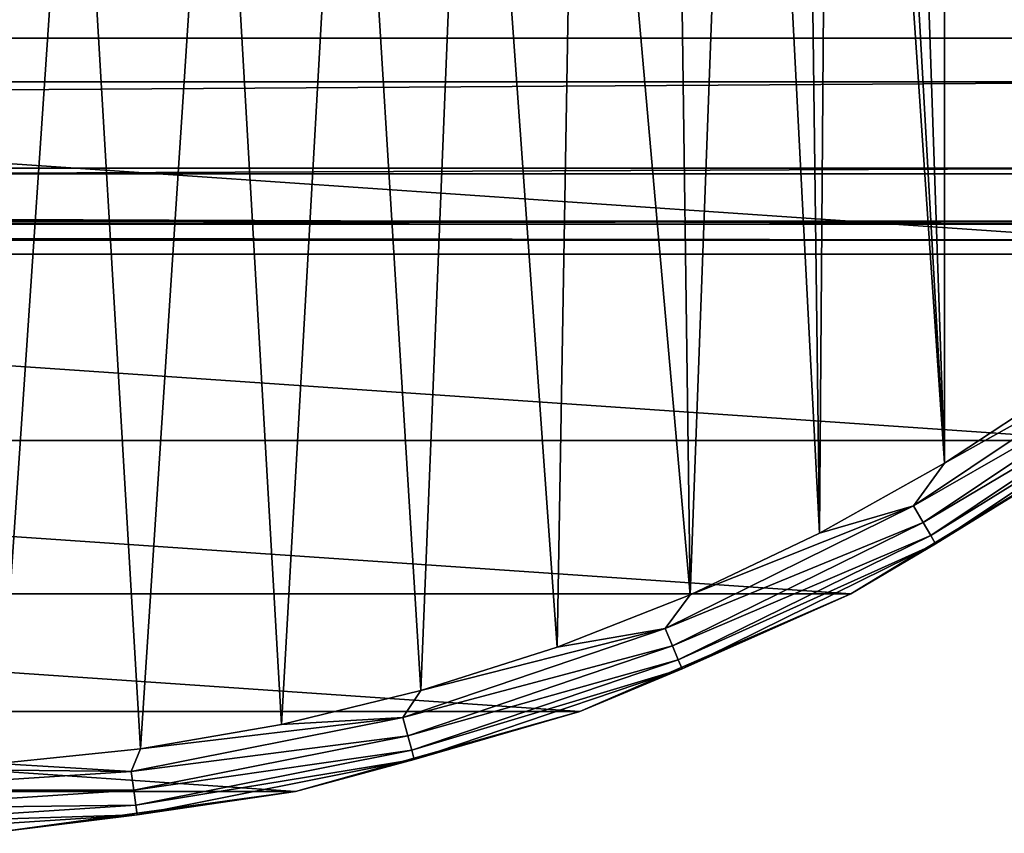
# Model space of a CAD drawing. Header units: millimetres. Extents: x -182 to 217, y -96 to 236.
# Tile 229 of 458: x 2 to 17, y -32 to -20. Entities that reach past the tile are written whole.
import ezdxf

# ---------------------------------------------------------------- set-up
doc = ezdxf.new("R2010")
doc.units = ezdxf.units.MM
doc.header["$LTSCALE"] = 52.148148
for name, color, linetype in [('2', 7, 'CONTINUOUS'), ('3', 7, 'CONTINUOUS'), ('574', 7, 'CONTINUOUS'), ('575', 7, 'CONTINUOUS'), ('576', 7, 'CONTINUOUS'), ('578', 7, 'CONTINUOUS')]:
    doc.layers.add(name, color=color, linetype=linetype)

msp = doc.modelspace()

# ---------------------------------------------------------------- linework, layer by layer
at = {"layer": '2', "color": 7, "linetype": 'CONTINUOUS', "true_color": 0xaaaaaa}
for points in [[(20, -20.678, 10.07), (20, -18.954, 13.029), (-170, -20.678, 10.07), (20, -20.678, 10.07)], [(-170, -20.678, 10.07), (20, -18.954, 13.029), (-170, -18.954, 13.029), (-170, -20.678, 10.07)], [(20, -21.944, 6.889), (20, -20.678, 10.07), (-170, -21.944, 6.889), (20, -21.944, 6.889)], [(-170, -21.944, 6.889), (20, -20.678, 10.07), (-170, -20.678, 10.07), (-170, -21.944, 6.889)], [(20, -22.724, 3.555), (20, -21.944, 6.889), (-170, -22.724, 3.555), (20, -22.724, 3.555)], [(-170, -22.724, 3.555), (20, -21.944, 6.889), (-170, -21.944, 6.889), (-170, -22.724, 3.555)], [(20, -22.027, -6.618), (20, -22.766, -3.274), (-170, -22.027, -6.618), (20, -22.027, -6.618)], [(-170, -22.027, -6.618), (20, -22.766, -3.274), (-170, -22.766, -3.274), (-170, -22.027, -6.618)], [(20, -23, 0.142), (20, -22.724, 3.555), (-170, -23, 0.142), (20, -23, 0.142)], [(-170, -23, 0.142), (20, -22.724, 3.555), (-170, -22.724, 3.555), (-170, -23, 0.142)], [(20, -22.766, -3.274), (20, -23, 0.142), (-170, -22.766, -3.274), (20, -22.766, -3.274)], [(-170, -22.766, -3.274), (20, -23, 0.142), (-170, -23, 0.142), (-170, -22.766, -3.274)]]:
    msp.add_3dface(points, dxfattribs=at)
at = {"layer": '3', "color": 7, "linetype": 'CONTINUOUS', "true_color": 0xaaaaaa}
for points in [[(20, -22.027, -6.618), (-170, -22.027, -6.618), (20, -13.821, -33.932), (20, -22.027, -6.618)], [(20, -13.821, -33.932), (-170, -22.027, -6.618), (-170, -13.821, -33.932), (20, -13.821, -33.932)]]:
    msp.add_3dface(points, dxfattribs=at)
at = {"layer": '574', "color": 7, "linetype": 'CONTINUOUS', "true_color": 0xaaaaaa}
for points in [[(18.31, -25.939, -50.5), (14.607, -28.19, -50.5), (18.31, -25.939, -69.5), (18.31, -25.939, -50.5)], [(18.31, -25.939, -69.5), (14.607, -28.19, -50.5), (14.607, -28.19, -69.5), (18.31, -25.939, -69.5)], [(14.607, -28.19, -50.5), (10.632, -29.917, -50.5), (14.607, -28.19, -69.5), (14.607, -28.19, -50.5)], [(14.607, -28.19, -69.5), (10.632, -29.917, -50.5), (10.632, -29.917, -69.5), (14.607, -28.19, -69.5)], [(10.632, -29.917, -50.5), (6.46, -31.086, -50.5), (10.632, -29.917, -69.5), (10.632, -29.917, -50.5)], [(10.632, -29.917, -69.5), (6.46, -31.086, -50.5), (6.46, -31.086, -69.5), (10.632, -29.917, -69.5)], [(6.46, -31.086, -50.5), (2.167, -31.676, -50.5), (6.46, -31.086, -69.5), (6.46, -31.086, -50.5)], [(6.46, -31.086, -69.5), (2.167, -31.676, -50.5), (2.167, -31.676, -69.5), (6.46, -31.086, -69.5)]]:
    msp.add_3dface(points, dxfattribs=at)
at = {"layer": '575', "color": 7, "linetype": 'CONTINUOUS', "true_color": 0xaaaaaa}
for points in [[(14.5, 0, -49.5), (15.982, -26.271, -49.5), (14.151, 27.3, -49.5), (14.5, 0, -49.5)], [(14.151, 27.3, -49.5), (15.982, -26.271, -49.5), (15.982, 26.271, -49.5), (14.151, 27.3, -49.5)], [(15.982, -26.271, -49.5), (17.738, -25.118, -49.5), (15.982, 26.271, -49.5), (15.982, -26.271, -49.5)], [(15.982, 26.271, -49.5), (17.738, -25.118, -49.5), (17.738, 25.118, -49.5), (15.982, 26.271, -49.5)], [(15.982, -26.271, -49.5), (14.5, 0, -49.5), (14.338, -2.161, -49.5), (15.982, -26.271, -49.5)], [(13.856, -4.274, -49.5), (14.151, -27.3, -49.5), (14.338, -2.161, -49.5), (13.856, -4.274, -49.5)], [(14.151, -27.3, -49.5), (15.982, -26.271, -49.5), (14.338, -2.161, -49.5), (14.151, -27.3, -49.5)], [(13.064, -6.291, -49.5), (14.151, -27.3, -49.5), (13.856, -4.274, -49.5), (13.064, -6.291, -49.5)], [(11.98, -8.168, -49.5), (12.254, -28.203, -49.5), (13.064, -6.291, -49.5), (11.98, -8.168, -49.5)], [(12.254, -28.203, -49.5), (14.151, -27.3, -49.5), (13.064, -6.291, -49.5), (12.254, -28.203, -49.5)], [(10.629, -9.862, -49.5), (12.254, -28.203, -49.5), (11.98, -8.168, -49.5), (10.629, -9.862, -49.5)], [(9.041, -11.337, -49.5), (10.301, -28.973, -49.5), (10.629, -9.862, -49.5), (9.041, -11.337, -49.5)], [(10.301, -28.973, -49.5), (12.254, -28.203, -49.5), (10.629, -9.862, -49.5), (10.301, -28.973, -49.5)], [(7.25, -12.557, -49.5), (8.299, -29.609, -49.5), (9.041, -11.337, -49.5), (7.25, -12.557, -49.5)], [(8.299, -29.609, -49.5), (10.301, -28.973, -49.5), (9.041, -11.337, -49.5), (8.299, -29.609, -49.5)], [(6.258, -30.106, -49.5), (7.25, -12.557, -49.5), (5.297, -13.498, -49.5), (6.258, -30.106, -49.5)], [(8.299, -29.609, -49.5), (7.25, -12.557, -49.5), (6.258, -30.106, -49.5), (8.299, -29.609, -49.5)], [(3.227, -14.136, -49.5), (4.188, -30.463, -49.5), (5.297, -13.498, -49.5), (3.227, -14.136, -49.5)], [(4.188, -30.463, -49.5), (6.258, -30.106, -49.5), (5.297, -13.498, -49.5), (4.188, -30.463, -49.5)], [(1.084, -14.459, -49.5), (2.099, -30.678, -49.5), (3.227, -14.136, -49.5), (1.084, -14.459, -49.5)], [(2.099, -30.678, -49.5), (4.188, -30.463, -49.5), (3.227, -14.136, -49.5), (2.099, -30.678, -49.5)]]:
    msp.add_3dface(points, dxfattribs=at)
at = {"layer": '576', "color": 7, "linetype": 'CONTINUOUS', "true_color": 0xaaaaaa}
for points in [[(27.128, -16.497, -69.5), (24.629, -20.037, -69.5), (-27.128, -16.497, -69.5), (27.128, -16.497, -69.5)], [(24.629, -20.037, -69.5), (-24.629, -20.037, -69.5), (-27.128, -16.497, -69.5), (24.629, -20.037, -69.5)], [(24.629, -20.037, -69.5), (21.671, -23.204, -69.5), (-24.629, -20.037, -69.5), (24.629, -20.037, -69.5)], [(21.671, -23.204, -69.5), (-21.671, -23.204, -69.5), (-24.629, -20.037, -69.5), (21.671, -23.204, -69.5)], [(21.671, -23.204, -69.5), (18.31, -25.939, -69.5), (-21.671, -23.204, -69.5), (21.671, -23.204, -69.5)], [(18.31, -25.939, -69.5), (-18.31, -25.939, -69.5), (-21.671, -23.204, -69.5), (18.31, -25.939, -69.5)], [(18.31, -25.939, -69.5), (14.607, -28.19, -69.5), (-18.31, -25.939, -69.5), (18.31, -25.939, -69.5)], [(14.607, -28.19, -69.5), (-14.607, -28.19, -69.5), (-18.31, -25.939, -69.5), (14.607, -28.19, -69.5)], [(14.607, -28.19, -69.5), (10.632, -29.917, -69.5), (-14.607, -28.19, -69.5), (14.607, -28.19, -69.5)], [(10.632, -29.917, -69.5), (-10.632, -29.917, -69.5), (-14.607, -28.19, -69.5), (10.632, -29.917, -69.5)], [(10.632, -29.917, -69.5), (6.46, -31.086, -69.5), (-10.632, -29.917, -69.5), (10.632, -29.917, -69.5)], [(6.46, -31.086, -69.5), (-6.46, -31.086, -69.5), (-10.632, -29.917, -69.5), (6.46, -31.086, -69.5)], [(6.46, -31.086, -69.5), (2.167, -31.676, -69.5), (-6.46, -31.086, -69.5), (6.46, -31.086, -69.5)]]:
    msp.add_3dface(points, dxfattribs=at)
at = {"layer": '578', "color": 7, "linetype": 'CONTINUOUS', "true_color": 0xaaaaaa}
for points in [[(18.908, -24.641, -49.549), (15.982, -26.271, -49.5), (15.53, -26.898, -49.549), (18.908, -24.641, -49.549)], [(18.908, -24.641, -49.549), (15.53, -26.898, -49.549), (19.077, -24.862, -49.691), (18.908, -24.641, -49.549)], [(17.738, -25.118, -49.5), (15.982, -26.271, -49.5), (18.908, -24.641, -49.549), (17.738, -25.118, -49.5)], [(19.077, -24.862, -49.691), (15.53, -26.898, -49.549), (15.669, -27.14, -49.691), (19.077, -24.862, -49.691)], [(19.077, -24.862, -49.691), (15.669, -27.14, -49.691), (19.212, -25.038, -49.913), (19.077, -24.862, -49.691)], [(19.212, -25.038, -49.913), (15.669, -27.14, -49.691), (15.78, -27.331, -49.913), (19.212, -25.038, -49.913)], [(19.212, -25.038, -49.913), (15.78, -27.331, -49.913), (19.299, -25.15, -50.192), (19.212, -25.038, -49.913)], [(19.299, -25.15, -50.192), (15.78, -27.331, -49.913), (15.851, -27.454, -50.192), (19.299, -25.15, -50.192)], [(18.31, -25.939, -50.5), (19.299, -25.15, -50.192), (15.851, -27.454, -50.192), (18.31, -25.939, -50.5)], [(14.607, -28.19, -50.5), (18.31, -25.939, -50.5), (15.851, -27.454, -50.192), (14.607, -28.19, -50.5)], [(15.982, -26.271, -49.5), (14.151, -27.3, -49.5), (15.53, -26.898, -49.549), (15.982, -26.271, -49.5)], [(15.53, -26.898, -49.549), (12.254, -28.203, -49.5), (11.886, -28.695, -49.549), (15.53, -26.898, -49.549)], [(15.53, -26.898, -49.549), (11.886, -28.695, -49.549), (15.669, -27.14, -49.691), (15.53, -26.898, -49.549)], [(14.151, -27.3, -49.5), (12.254, -28.203, -49.5), (15.53, -26.898, -49.549), (14.151, -27.3, -49.5)], [(15.669, -27.14, -49.691), (11.886, -28.695, -49.549), (11.993, -28.953, -49.691), (15.669, -27.14, -49.691)], [(15.669, -27.14, -49.691), (11.993, -28.953, -49.691), (15.78, -27.331, -49.913), (15.669, -27.14, -49.691)], [(15.78, -27.331, -49.913), (11.993, -28.953, -49.691), (12.077, -29.157, -49.913), (15.78, -27.331, -49.913)], [(15.78, -27.331, -49.913), (12.077, -29.157, -49.913), (15.851, -27.454, -50.192), (15.78, -27.331, -49.913)], [(15.851, -27.454, -50.192), (12.077, -29.157, -49.913), (12.132, -29.288, -50.192), (15.851, -27.454, -50.192)], [(14.607, -28.19, -50.5), (15.851, -27.454, -50.192), (12.132, -29.288, -50.192), (14.607, -28.19, -50.5)], [(12.254, -28.203, -49.5), (10.301, -28.973, -49.5), (11.886, -28.695, -49.549), (12.254, -28.203, -49.5)], [(10.632, -29.917, -50.5), (14.607, -28.19, -50.5), (12.132, -29.288, -50.192), (10.632, -29.917, -50.5)], [(11.886, -28.695, -49.549), (8.299, -29.609, -49.5), (8.039, -30.001, -49.549), (11.886, -28.695, -49.549)], [(11.886, -28.695, -49.549), (8.039, -30.001, -49.549), (11.993, -28.953, -49.691), (11.886, -28.695, -49.549)], [(10.301, -28.973, -49.5), (8.299, -29.609, -49.5), (11.886, -28.695, -49.549), (10.301, -28.973, -49.5)], [(11.993, -28.953, -49.691), (8.039, -30.001, -49.549), (8.111, -30.27, -49.691), (11.993, -28.953, -49.691)], [(11.993, -28.953, -49.691), (8.111, -30.27, -49.691), (12.077, -29.157, -49.913), (11.993, -28.953, -49.691)], [(12.077, -29.157, -49.913), (8.111, -30.27, -49.691), (8.168, -30.484, -49.913), (12.077, -29.157, -49.913)], [(12.077, -29.157, -49.913), (8.168, -30.484, -49.913), (12.132, -29.288, -50.192), (12.077, -29.157, -49.913)], [(12.132, -29.288, -50.192), (8.168, -30.484, -49.913), (8.205, -30.621, -50.192), (12.132, -29.288, -50.192)], [(10.632, -29.917, -50.5), (12.132, -29.288, -50.192), (8.205, -30.621, -50.192), (10.632, -29.917, -50.5)], [(8.299, -29.609, -49.5), (6.258, -30.106, -49.5), (8.039, -30.001, -49.549), (8.299, -29.609, -49.5)], [(8.039, -30.001, -49.549), (4.188, -30.463, -49.5), (4.054, -30.793, -49.549), (8.039, -30.001, -49.549)], [(8.039, -30.001, -49.549), (4.054, -30.793, -49.549), (8.111, -30.27, -49.691), (8.039, -30.001, -49.549)], [(6.258, -30.106, -49.5), (4.188, -30.463, -49.5), (8.039, -30.001, -49.549), (6.258, -30.106, -49.5)], [(6.46, -31.086, -50.5), (10.632, -29.917, -50.5), (8.205, -30.621, -50.192), (6.46, -31.086, -50.5)], [(8.111, -30.27, -49.691), (4.054, -30.793, -49.549), (4.09, -31.07, -49.691), (8.111, -30.27, -49.691)], [(8.111, -30.27, -49.691), (4.09, -31.07, -49.691), (8.168, -30.484, -49.913), (8.111, -30.27, -49.691)], [(4.188, -30.463, -49.5), (2.099, -30.678, -49.5), (4.054, -30.793, -49.549), (4.188, -30.463, -49.5)], [(8.168, -30.484, -49.913), (4.09, -31.07, -49.691), (4.119, -31.289, -49.913), (8.168, -30.484, -49.913)], [(8.168, -30.484, -49.913), (4.119, -31.289, -49.913), (8.205, -30.621, -50.192), (8.168, -30.484, -49.913)], [(2.099, -30.678, -49.5), (0, -30.75, -49.5), (4.054, -30.793, -49.549), (2.099, -30.678, -49.5)], [(4.054, -30.793, -49.549), (0, -30.75, -49.5), (0, -31.059, -49.549), (4.054, -30.793, -49.549)], [(8.205, -30.621, -50.192), (4.119, -31.289, -49.913), (4.138, -31.43, -50.192), (8.205, -30.621, -50.192)], [(6.46, -31.086, -50.5), (8.205, -30.621, -50.192), (4.138, -31.43, -50.192), (6.46, -31.086, -50.5)], [(4.054, -30.793, -49.549), (0, -31.059, -49.549), (4.09, -31.07, -49.691), (4.054, -30.793, -49.549)], [(4.09, -31.07, -49.691), (0, -31.059, -49.549), (0, -31.338, -49.691), (4.09, -31.07, -49.691)], [(4.09, -31.07, -49.691), (0, -31.338, -49.691), (4.119, -31.289, -49.913), (4.09, -31.07, -49.691)], [(2.167, -31.676, -50.5), (6.46, -31.086, -50.5), (4.138, -31.43, -50.192), (2.167, -31.676, -50.5)], [(4.119, -31.289, -49.913), (0, -31.338, -49.691), (0, -31.559, -49.913), (4.119, -31.289, -49.913)], [(4.119, -31.289, -49.913), (0, -31.559, -49.913), (4.138, -31.43, -50.192), (4.119, -31.289, -49.913)], [(2.167, -31.676, -50.5), (4.138, -31.43, -50.192), (0, -31.701, -50.192), (2.167, -31.676, -50.5)], [(4.138, -31.43, -50.192), (0, -31.559, -49.913), (0, -31.701, -50.192), (4.138, -31.43, -50.192)]]:
    msp.add_3dface(points, dxfattribs=at)

doc.saveas('drawing.dxf')
